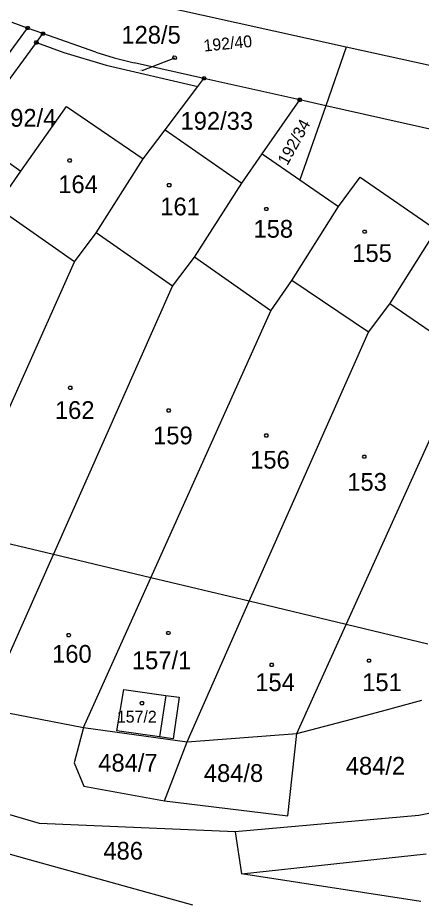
# Model space of a CAD drawing. Extents: x -634640 to -629202, y -1196156 to -1190068.
# Drawn here: x -631368.4 to -631329.8, y -1192913 to -1192828.3 of the extents above; entities that cross this region are included whole.
import ezdxf

# ---------------------------------------------------------------- set-up
doc = ezdxf.new("R2010")
doc.units = 0
for name, color, linetype in [('Vrstva 1', 7, 'Continuous'), ('Vrstva 2', 7, 'Continuous'), ('Vrstva 3', 7, 'Continuous'), ('Vrstva 4', 7, 'Continuous'), ('Vrstva 5', 7, 'Continuous'), ('Vrstva 7', 7, 'Continuous'), ('Vrstva 8', 7, 'Continuous')]:
    doc.layers.add(name, color=color, linetype=linetype)

msp = doc.modelspace()

# ---------------------------------------------------------------- linework, layer by layer
at = {"layer": 'Vrstva 1'}
for p, q in [((-631336.95, -1192831.15), (-631354.44, -1192827.28)), ((-631367.49, -1192829.32), (-631368.97, -1192828.8)), ((-631374.31, -1192838.61), (-631367.49, -1192829.32)), ((-631366.01, -1192829.85), (-631367.49, -1192829.32)), ((-631366.64, -1192830.7), (-631366.01, -1192829.85)), ((-631360.95, -1192831.64), (-631366.01, -1192829.85)), ((-631373.08, -1192839.49), (-631366.64, -1192830.7)), ((-631336.95, -1192831.15), (-631338.91, -1192836.76)), ((-631312.51, -1192836.56), (-631336.95, -1192831.15)), ((-631360.95, -1192831.64), (-631359.2, -1192832.17)), ((-631359.2, -1192832.17), (-631357.27, -1192832.64)), ((-631350.59, -1192834.14), (-631357.27, -1192832.64)), ((-631351.17, -1192834.92), (-631350.59, -1192834.14)), ((-631341.41, -1192836.2), (-631350.59, -1192834.14)), ((-631354.3, -1192839.07), (-631351.17, -1192834.92)), ((-631344.99, -1192841.37), (-631341.41, -1192836.2)), ((-631338.91, -1192836.76), (-631341.41, -1192836.2)), ((-631368.13, -1192843.04), (-631363.75, -1192836.83)), ((-631363.75, -1192836.83), (-631356.4, -1192841.86)), ((-631338.91, -1192836.76), (-631341.4, -1192843.85)), ((-631314.59, -1192842.21), (-631338.91, -1192836.76)), ((-631356.4, -1192841.86), (-631354.3, -1192839.07)), ((-631354.3, -1192839.07), (-631346.94, -1192844.19)), ((-631371.75, -1192840.44), (-631368.13, -1192843.04)), ((-631346.94, -1192844.19), (-631344.99, -1192841.37)), ((-631344.99, -1192841.37), (-631341.4, -1192843.85)), ((-631360.9, -1192848.93), (-631356.4, -1192841.86)), ((-631370.53, -1192846.44), (-631368.13, -1192843.04)), ((-631351.48, -1192851.25), (-631346.94, -1192844.19)), ((-631341.4, -1192843.85), (-631337.7, -1192846.4)), ((-631337.7, -1192846.4), (-631335.61, -1192843.59)), ((-631335.61, -1192843.59), (-631328.31, -1192848.64)), ((-631362.99, -1192851.72), (-631370.53, -1192846.44)), ((-631342.15, -1192853.51), (-631337.7, -1192846.4)), ((-631362.99, -1192851.72), (-631360.9, -1192848.93)), ((-631353.6, -1192854.05), (-631360.9, -1192848.93)), ((-631332.76, -1192855.73), (-631328.31, -1192848.64)), ((-631374.51, -1192877.48), (-631362.99, -1192851.72)), ((-631353.6, -1192854.05), (-631351.48, -1192851.25)), ((-631344.18, -1192856.39), (-631351.48, -1192851.25)), ((-631344.18, -1192856.39), (-631342.15, -1192853.51)), ((-631334.81, -1192858.45), (-631342.15, -1192853.51)), ((-631365.01, -1192879.75), (-631353.6, -1192854.05)), ((-631334.81, -1192858.45), (-631332.76, -1192855.73)), ((-631325.37, -1192860.81), (-631332.76, -1192855.73)), ((-631355.67, -1192881.98), (-631344.18, -1192856.39)), ((-631346.24, -1192884.23), (-631334.81, -1192858.45)), ((-631336.95, -1192886.45), (-631325.37, -1192860.81)), ((-631365.01, -1192879.75), (-631374.51, -1192877.48)), ((-631371.56, -1192894.48), (-631365.01, -1192879.75)), ((-631355.67, -1192881.98), (-631365.01, -1192879.75)), ((-631362.12, -1192896.33), (-631355.67, -1192881.98)), ((-631346.24, -1192884.23), (-631355.67, -1192881.98)), ((-631352.2, -1192897.7), (-631346.24, -1192884.23)), ((-631336.95, -1192886.45), (-631346.24, -1192884.23)), ((-631340.01, -1192893.22), (-631336.95, -1192886.45)), ((-631329.13, -1192888.32), (-631336.95, -1192886.45)), ((-631341.67, -1192896.9), (-631340.01, -1192893.22)), ((-631333.21, -1192894.65), (-631329.7, -1192893.71)), ((-631371.56, -1192894.48), (-631362.12, -1192896.33)), ((-631336.45, -1192895.51), (-631333.21, -1192894.65)), ((-631341.67, -1192896.9), (-631336.45, -1192895.51)), ((-631362.12, -1192896.33), (-631363.03, -1192899.71)), ((-631362.12, -1192896.33), (-631352.2, -1192897.7)), ((-631353.54, -1192897.4), (-631354.85, -1192897.22)), ((-631352.2, -1192897.7), (-631341.67, -1192896.9)), ((-631342.54, -1192904.77), (-631341.67, -1192896.9)), ((-631354.38, -1192903.34), (-631352.2, -1192897.7)), ((-631366.36, -1192905.51), (-631388.31, -1192899.15)), ((-631363.03, -1192899.71), (-631362.1, -1192901.92)), ((-631362.1, -1192901.92), (-631354.38, -1192903.34)), ((-631315.97, -1192901.85), (-631329.99, -1192904.74)), ((-631354.38, -1192903.34), (-631342.54, -1192904.77)), ((-631367.29, -1192909), (-631385.28, -1192903.9)), ((-631329.99, -1192904.74), (-631347.59, -1192906.3)), ((-631347.59, -1192906.3), (-631366.36, -1192905.51)), ((-631347.59, -1192906.3), (-631346.99, -1192910.33)), ((-631346.99, -1192910.33), (-631329.28, -1192908.41)), ((-631351.65, -1192913.33), (-631367.29, -1192909)), ((-631329.8, -1192912.98), (-631346.99, -1192910.33))]:
    msp.add_line(p, q, dxfattribs=at)
for points in [[(-631366.64, -1192830.7), (-631364.01, -1192831.66), (-631359.97, -1192832.88), (-631351.17, -1192834.92)], [(-631354.85, -1192897.22), (-631358.93, -1192896.65), (-631358.25, -1192892.68), (-631354.25, -1192893.24)], [(-631354.25, -1192893.24), (-631352.97, -1192893.42), (-631353.54, -1192897.4)]]:
    msp.add_lwpolyline(points, dxfattribs=at)
at = {"layer": 'Vrstva 3'}
for points in [[(-631363.31, -1192863.63), (-631363.22, -1192863.78), (-631363.31, -1192863.93), (-631363.49, -1192863.93), (-631363.58, -1192863.78), (-631363.49, -1192863.63), (-631363.31, -1192863.63)], [(-631353.88, -1192865.8), (-631353.79, -1192865.95), (-631353.88, -1192866.1), (-631354.06, -1192866.1), (-631354.15, -1192865.95), (-631354.06, -1192865.8), (-631353.88, -1192865.8)], [(-631344.51, -1192868.19), (-631344.42, -1192868.34), (-631344.51, -1192868.49), (-631344.69, -1192868.49), (-631344.78, -1192868.34), (-631344.69, -1192868.19), (-631344.51, -1192868.19)], [(-631335.12, -1192870.23), (-631335.03, -1192870.38), (-631335.12, -1192870.53), (-631335.3, -1192870.53), (-631335.39, -1192870.38), (-631335.3, -1192870.23), (-631335.12, -1192870.23)], [(-631363.45, -1192887.32), (-631363.36, -1192887.47), (-631363.45, -1192887.62), (-631363.63, -1192887.62), (-631363.72, -1192887.47), (-631363.63, -1192887.32), (-631363.45, -1192887.32)], [(-631353.9, -1192887.11), (-631353.81, -1192887.26), (-631353.9, -1192887.41), (-631354.08, -1192887.41), (-631354.17, -1192887.26), (-631354.08, -1192887.11), (-631353.9, -1192887.11)], [(-631334.68, -1192889.76), (-631334.59, -1192889.91), (-631334.68, -1192890.06), (-631334.86, -1192890.06), (-631334.95, -1192889.91), (-631334.86, -1192889.76), (-631334.68, -1192889.76)], [(-631344.01, -1192890.16), (-631343.92, -1192890.31), (-631344.01, -1192890.46), (-631344.19, -1192890.46), (-631344.28, -1192890.31), (-631344.19, -1192890.16), (-631344.01, -1192890.16)]]:
    msp.add_lwpolyline(points, dxfattribs=at)
at = {"layer": 'Vrstva 4'}
msp.add_line((-631354.25, -1192893.24), (-631354.85, -1192897.22), dxfattribs=at)
at = {"layer": 'Vrstva 5'}
for points in [[(-631363.37, -1192841.85), (-631363.28, -1192842), (-631363.37, -1192842.15), (-631363.55, -1192842.15), (-631363.64, -1192842), (-631363.55, -1192841.85), (-631363.37, -1192841.85)], [(-631353.83, -1192844.22), (-631353.74, -1192844.37), (-631353.83, -1192844.52), (-631354.01, -1192844.52), (-631354.1, -1192844.37), (-631354.01, -1192844.22), (-631353.83, -1192844.22)], [(-631344.51, -1192846.51), (-631344.42, -1192846.66), (-631344.51, -1192846.81), (-631344.69, -1192846.81), (-631344.78, -1192846.66), (-631344.69, -1192846.51), (-631344.51, -1192846.51)], [(-631335.1, -1192848.68), (-631335.01, -1192848.83), (-631335.1, -1192848.98), (-631335.28, -1192848.98), (-631335.37, -1192848.83), (-631335.28, -1192848.68), (-631335.1, -1192848.68)], [(-631356.44, -1192893.83), (-631356.35, -1192893.98), (-631356.44, -1192894.13), (-631356.62, -1192894.13), (-631356.71, -1192893.98), (-631356.62, -1192893.83), (-631356.44, -1192893.83)]]:
    msp.add_lwpolyline(points, dxfattribs=at)
at = {"layer": 'Vrstva 7'}
msp.add_line((-631356.5, -1192833.39), (-631353.39, -1192832.16), dxfattribs=at)
msp.add_lwpolyline([(-631353.217, -1192832.189), (-631353.324, -1192832.328), (-631353.497, -1192832.299), (-631353.563, -1192832.131), (-631353.456, -1192831.992), (-631353.283, -1192832.021), (-631353.217, -1192832.189)], dxfattribs=at)
at = {"layer": 'Vrstva 8'}
for points in [[(-631367.4, -1192829.17), (-631367.31, -1192829.32), (-631367.4, -1192829.47), (-631367.58, -1192829.47), (-631367.67, -1192829.32), (-631367.58, -1192829.17), (-631367.4, -1192829.17)], [(-631365.92, -1192829.7), (-631365.83, -1192829.85), (-631365.92, -1192830), (-631366.1, -1192830), (-631366.19, -1192829.85), (-631366.1, -1192829.7), (-631365.92, -1192829.7)], [(-631366.55, -1192830.55), (-631366.46, -1192830.7), (-631366.55, -1192830.85), (-631366.73, -1192830.85), (-631366.82, -1192830.7), (-631366.73, -1192830.55), (-631366.55, -1192830.55)], [(-631350.5, -1192833.99), (-631350.41, -1192834.14), (-631350.5, -1192834.29), (-631350.68, -1192834.29), (-631350.77, -1192834.14), (-631350.68, -1192833.99), (-631350.5, -1192833.99)], [(-631341.32, -1192836.05), (-631341.23, -1192836.2), (-631341.32, -1192836.35), (-631341.5, -1192836.35), (-631341.59, -1192836.2), (-631341.5, -1192836.05), (-631341.32, -1192836.05)]]:
    msp.add_lwpolyline(points, dxfattribs=at)

# ---------------------------------------------------------------- texts
at = {"layer": 'Vrstva 2'}
for s, height, p in [('128/5', 1.7, (-631358.497, -1192830.81)), ('192/40', 0.1, (-631356.758, -1192833.39)), ('192/4', 1.7, (-631370.417, -1192838.77)), ('192/33', 1.7, (-631352.83, -1192839.06)), ('164', 1.7, (-631364.547, -1192845.13)), ('161', 1.7, (-631354.767, -1192847.26)), ('158', 1.7, (-631345.837, -1192849.4)), ('155', 1.7, (-631336.367, -1192851.72)), ('162', 1.7, (-631364.867, -1192866.76)), ('159', 1.7, (-631355.457, -1192869.19)), ('156', 1.7, (-631346.157, -1192871.52)), ('153', 1.7, (-631336.847, -1192873.64)), ('160', 1.7, (-631365.137, -1192890.11)), ('157/1', 1.7, (-631357.489, -1192890.73)), ('154', 1.7, (-631345.667, -1192892.83)), ('151', 1.7, (-631335.417, -1192892.83)), ('157/2', 1.14, (-631358.929, -1192895.85)), ('484/7', 1.7, (-631360.713, -1192900.54)), ('484/2', 1.7, (-631336.993, -1192900.83)), ('484/8', 1.7, (-631350.593, -1192901.53)), ('486', 1.7, (-631360.223, -1192908.97))]:
    msp.add_text(s, height=height, dxfattribs=at).set_placement(p)
msp.add_text('192/34', height=1.14, rotation=61.02001, dxfattribs=at).set_placement((-631342.596, -1192842.546))
at = {"layer": 'Vrstva 7'}
msp.add_text('192/40', height=1.14, rotation=5.61499, dxfattribs=at).set_placement((-631350.565, -1192831.578))

doc.saveas('drawing.dxf')
